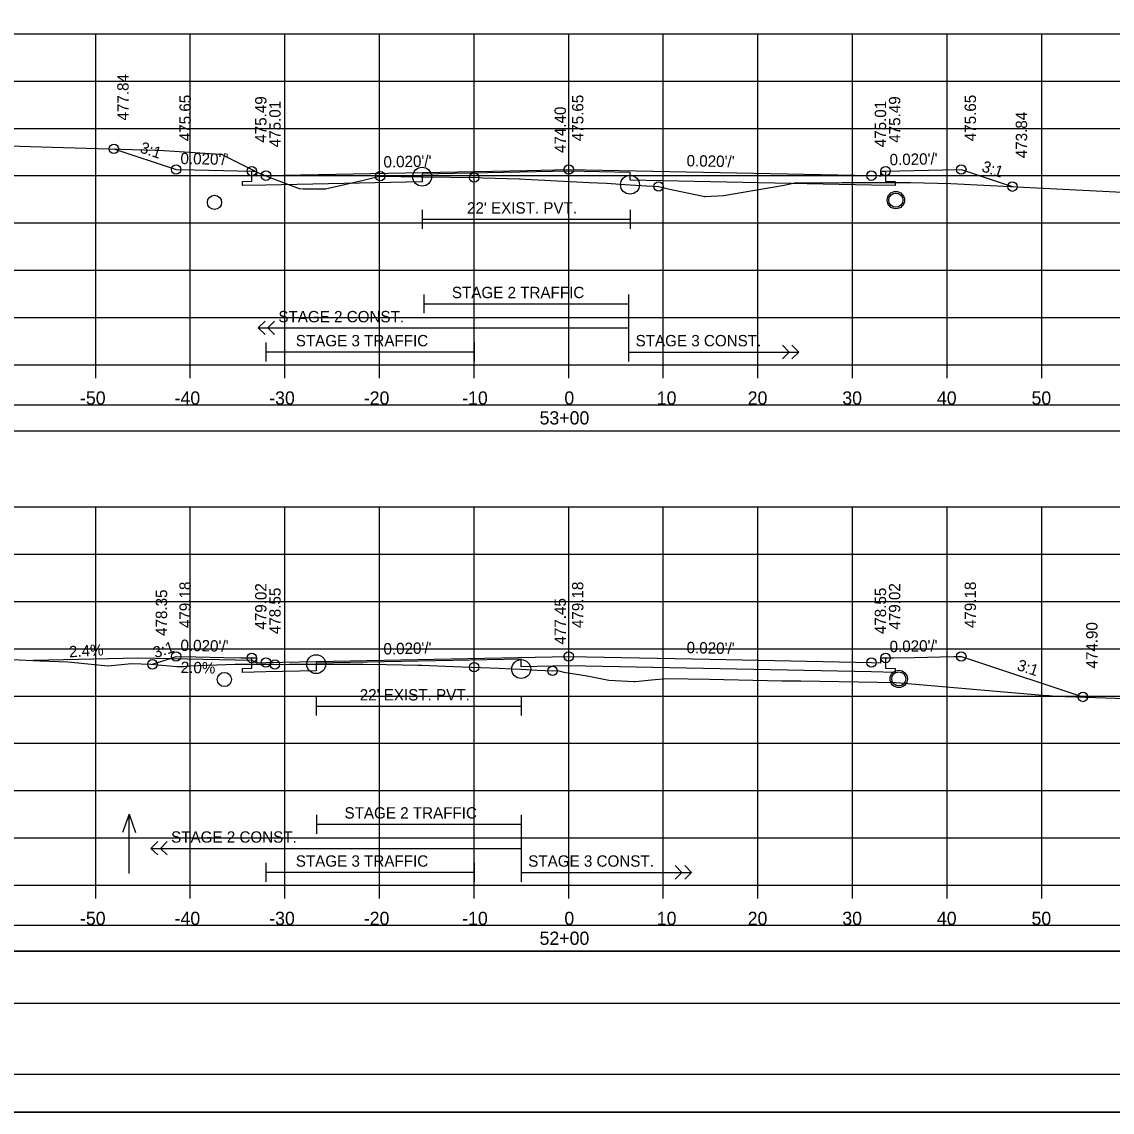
# Model space of a CAD drawing. Extents: x 1371057 to 1372761, y 380005 to 390517.
# Drawn here: x 1371503.1 to 1371618.3, y 383418.5 to 383533.7 of the extents above; entities that cross this region are included whole.
import ezdxf

# ---------------------------------------------------------------- set-up
doc = ezdxf.new("R2010")
doc.units = 0
for name, color, linetype in [('R_Alt Surface', 7, 'Continuous'), ('R_Axis', 7, 'Continuous'), ('R_Axis Annot', 7, 'Continuous'), ('R_Border', 7, 'Continuous'), ('R_Detour', 7, 'Continuous'), ('R_Dimension', 7, 'Continuous'), ('R_Drive', 7, 'Continuous'), ('R_Exist Surface', 7, 'Continuous'), ('R_Fin Surface', 7, 'Continuous'), ('R_Grid', 7, 'Continuous'), ('R_No Plot', 7, 'Continuous'), ('R_Striping', 7, 'Continuous'), ('R_Water', 7, 'Continuous'), ('R_Water Annot', 7, 'Continuous'), ('R_Xsect Elev', 7, 'Continuous'), ('R_Xsect Slope', 7, 'Continuous')]:
    doc.layers.add(name, color=color, linetype=linetype)

msp = doc.modelspace()

# ---------------------------------------------------------------- linework, layer by layer
at = {"layer": 'R_Alt Surface'}
for points in [[(1371594.37, 383517.95), (1371594.37, 383516.87), (1371595.37, 383516.85), (1371595.37, 383516.42), (1371592.87, 383516.47), (1371567.35, 383516.98), (1371567.35, 383517.81), (1371560.87, 383517.94), (1371545.37, 383517.63), (1371545.37, 383516.8), (1371528.87, 383516.47), (1371526.37, 383516.42), (1371526.37, 383516.85), (1371527.37, 383516.87), (1371527.37, 383517.95)], [(1371594.37, 383517.95), (1371594.37, 383516.87), (1371595.37, 383516.85), (1371595.37, 383516.42), (1371592.87, 383516.47), (1371567.35, 383516.98), (1371567.35, 383517.81), (1371560.87, 383517.94), (1371545.37, 383517.63), (1371545.37, 383516.8), (1371528.87, 383516.47), (1371526.37, 383516.42), (1371526.37, 383516.85), (1371527.37, 383516.87), (1371527.37, 383517.95)], [(1371545.37, 383513.86), (1371545.37, 383511.86)], [(1371567.35, 383513.86), (1371567.35, 383511.86)], [(1371545.37, 383512.86), (1371567.35, 383512.86)], [(1371594.37, 383466.49), (1371594.37, 383465.41), (1371595.37, 383465.39), (1371595.37, 383464.96), (1371592.87, 383465.01), (1371560.87, 383465.65), (1371555.85, 383465.55), (1371555.85, 383466.38), (1371534.18, 383465.95), (1371534.18, 383465.12), (1371528.87, 383465.01), (1371526.37, 383464.96), (1371526.37, 383465.39), (1371527.37, 383465.41), (1371527.37, 383466.49)], [(1371594.37, 383466.49), (1371594.37, 383465.41), (1371595.37, 383465.39), (1371595.37, 383464.96), (1371592.87, 383465.01), (1371560.87, 383465.65), (1371555.85, 383465.55), (1371555.85, 383466.38), (1371534.18, 383465.95), (1371534.18, 383465.12), (1371528.87, 383465.01), (1371526.37, 383464.96), (1371526.37, 383465.39), (1371527.37, 383465.41), (1371527.37, 383466.49)], [(1371534.18, 383462.4), (1371534.18, 383460.4)], [(1371555.85, 383462.4), (1371555.85, 383460.4)], [(1371534.18, 383461.4), (1371555.85, 383461.4)]]:
    msp.add_lwpolyline(points, dxfattribs=at)
at = {"layer": 'R_Axis'}
for p, q in [((1371410.87, 383497.47), (1371710.87, 383497.47)), ((1371510.87, 383496.07), (1371510.87, 383497.47)), ((1371520.87, 383496.07), (1371520.87, 383497.47)), ((1371530.87, 383496.07), (1371530.87, 383497.47)), ((1371540.87, 383496.07), (1371540.87, 383497.47)), ((1371550.87, 383496.07), (1371550.87, 383497.47)), ((1371560.87, 383496.07), (1371560.87, 383497.47)), ((1371570.87, 383496.07), (1371570.87, 383497.47)), ((1371580.87, 383496.07), (1371580.87, 383497.47)), ((1371590.87, 383496.07), (1371590.87, 383497.47)), ((1371600.87, 383496.07), (1371600.87, 383497.47)), ((1371610.87, 383496.07), (1371610.87, 383497.47)), ((1371410.87, 383442.47), (1371710.87, 383442.47)), ((1371510.87, 383441.07), (1371510.87, 383442.47)), ((1371520.87, 383441.07), (1371520.87, 383442.47)), ((1371530.87, 383441.07), (1371530.87, 383442.47)), ((1371540.87, 383441.07), (1371540.87, 383442.47)), ((1371550.87, 383441.07), (1371550.87, 383442.47)), ((1371560.87, 383441.07), (1371560.87, 383442.47)), ((1371570.87, 383441.07), (1371570.87, 383442.47)), ((1371580.87, 383441.07), (1371580.87, 383442.47)), ((1371590.87, 383441.07), (1371590.87, 383442.47)), ((1371600.87, 383441.07), (1371600.87, 383442.47)), ((1371610.87, 383441.07), (1371610.87, 383442.47))]:
    msp.add_line(p, q, dxfattribs=at)
at = {"layer": 'R_Border'}
msp.add_line((1371719.05, 383422.47), (1371402.87, 383422.47), dxfattribs=at)
at = {"layer": 'R_Detour'}
for points in [[(1371407.72, 383490.51), (1371714.03, 383490.51), (1371714.03, 383493.22), (1371407.72, 383493.22)], [(1371407.72, 383435.51), (1371714.03, 383435.51), (1371714.03, 383438.22), (1371407.72, 383438.22)]]:
    msp.add_lwpolyline(points, close=True, dxfattribs=at)
at = {"layer": 'R_Dimension'}
msp.add_lwpolyline([(1371407.72, 383429.99), (1371714.03, 383429.99), (1371714.03, 383435.51), (1371407.72, 383435.51)], close=True, dxfattribs=at)
at = {"layer": 'R_Drive'}
for p, q in [((1371515.38, 383466.48), (1371504.3, 383466.22)), ((1371527.38, 383466.24), (1371515.38, 383466.48)), ((1371527.88, 383465.99), (1371527.38, 383466.24))]:
    msp.add_line(p, q, dxfattribs=at)
at = {"layer": 'R_Exist Surface'}
for points in [[(1371498.23, 383520.73), (1371506.28, 383520.49), (1371517.15, 383520.18), (1371517.53, 383520.17), (1371524.04, 383519.73), (1371524.18, 383519.73), (1371524.76, 383519.42), (1371528.14, 383517.72), (1371529.66, 383517.13), (1371532.37, 383516.1), (1371532.79, 383516.06), (1371535.17, 383516.08), (1371539.19, 383516.98), (1371540.86, 383517.4), (1371540.94, 383517.41), (1371545.29, 383517.36), (1371545.37, 383517.36), (1371545.49, 383517.36), (1371551.3, 383517.26), (1371551.8, 383517.24), (1371555.67, 383517.13), (1371555.75, 383517.13), (1371556.28, 383517.1), (1371563.04, 383516.75), (1371564.87, 383516.66), (1371566.82, 383516.54), (1371567.35, 383516.51), (1371569.1, 383516.4), (1371570.37, 383516.33), (1371570.81, 383516.21), (1371571.38, 383516.07), (1371575.07, 383515.31), (1371575.23, 383515.28), (1371575.31, 383515.28), (1371577.22, 383515.37), (1371583.66, 383516.48), (1371584.72, 383516.7), (1371589.78, 383516.74), (1371597, 383516.76), (1371601.26, 383516.64), (1371619.42, 383515.73)], [(1371502.05, 383466.32), (1371504.98, 383466.19), (1371507.97, 383466.07), (1371511.1, 383465.78), (1371512.19, 383465.66), (1371514.64, 383465.89), (1371516.71, 383465.83), (1371519.44, 383465.58), (1371520.18, 383465.59), (1371520.56, 383465.62), (1371520.74, 383465.65), (1371525.6, 383465.83), (1371526.39, 383465.84), (1371529.65, 383465.82), (1371529.81, 383465.81), (1371531.35, 383465.82), (1371534.18, 383465.84), (1371536.11, 383465.84), (1371539.14, 383465.83), (1371541.56, 383465.79), (1371544.96, 383465.73), (1371545.07, 383465.73), (1371545.33, 383465.72), (1371548.68, 383465.6), (1371553.51, 383465.43), (1371554.89, 383465.36), (1371555.85, 383465.32), (1371557.55, 383465.22), (1371559.17, 383465.13), (1371559.7, 383465.15), (1371560.35, 383465), (1371562.82, 383464.59), (1371565.1, 383464.13), (1371567.75, 383464), (1371567.92, 383464), (1371569.62, 383464.19), (1371571.21, 383464.33), (1371575.75, 383464.24), (1371583.39, 383464.08), (1371585.4, 383464.08), (1371595.47, 383463.9), (1371611.37, 383462.53), (1371611.64, 383462.51), (1371612.32, 383462.47), (1371631.31, 383461.82)]]:
    msp.add_lwpolyline(points, dxfattribs=at)
at = {"layer": 'R_Fin Surface'}
for points in [[(1371512.8, 383520.3), (1371519.37, 383518.11), (1371519.37, 383518.11), (1371521.28, 383518.07), (1371524.37, 383518.01), (1371524.37, 383518.01), (1371527.37, 383517.95), (1371527.56, 383517.95), (1371527.87, 383517.95), (1371527.87, 383517.75), (1371527.88, 383517.45), (1371528.87, 383517.47), (1371528.89, 383517.47), (1371556.47, 383518.02), (1371560.87, 383518.11), (1371560.88, 383518.11), (1371592.87, 383517.47), (1371592.87, 383517.47), (1371593.71, 383517.46), (1371593.87, 383517.45), (1371593.87, 383517.95), (1371594.19, 383517.95), (1371594.37, 383517.95), (1371597.37, 383518.01), (1371597.37, 383518.01), (1371600.43, 383518.07), (1371602.37, 383518.11), (1371606.91, 383516.6), (1371607.78, 383516.31)], [(1371516.87, 383465.82), (1371516.87, 383465.82), (1371518.62, 383466.4), (1371519.37, 383466.65), (1371521.47, 383466.61), (1371524.37, 383466.55), (1371526.22, 383466.52), (1371527.37, 383466.49), (1371527.87, 383466.49), (1371527.88, 383465.99), (1371528.87, 383466.01), (1371530.66, 383466.05), (1371560.87, 383466.65), (1371560.87, 383466.65), (1371575.83, 383466.35), (1371592.86, 383466.01), (1371592.87, 383466.01), (1371593.87, 383465.99), (1371593.87, 383466.49), (1371594.37, 383466.49), (1371595.17, 383466.51), (1371597.37, 383466.55), (1371601.58, 383466.64), (1371602.37, 383466.65), (1371603.65, 383466.23), (1371615.22, 383462.37)]]:
    msp.add_lwpolyline(points, dxfattribs=at)
at = {"layer": 'R_Grid'}
for p, q in [((1371410.87, 383532.47), (1371710.87, 383532.47)), ((1371510.87, 383497.47), (1371510.87, 383532.47)), ((1371520.87, 383497.47), (1371520.87, 383532.47)), ((1371530.87, 383497.47), (1371530.87, 383532.47)), ((1371540.87, 383497.47), (1371540.87, 383532.47)), ((1371550.87, 383497.47), (1371550.87, 383532.47)), ((1371560.87, 383497.47), (1371560.87, 383532.47)), ((1371570.87, 383497.47), (1371570.87, 383532.47)), ((1371580.87, 383497.47), (1371580.87, 383532.47)), ((1371590.87, 383497.47), (1371590.87, 383532.47)), ((1371600.87, 383497.47), (1371600.87, 383532.47)), ((1371610.87, 383497.47), (1371610.87, 383532.47)), ((1371410.87, 383527.47), (1371710.87, 383527.47)), ((1371410.87, 383522.47), (1371710.87, 383522.47)), ((1371410.87, 383517.47), (1371710.87, 383517.47)), ((1371410.87, 383512.47), (1371710.87, 383512.47)), ((1371410.87, 383507.47), (1371710.87, 383507.47)), ((1371410.87, 383502.47), (1371710.87, 383502.47)), ((1371410.87, 383497.47), (1371710.87, 383497.47)), ((1371410.87, 383482.47), (1371710.87, 383482.47)), ((1371510.87, 383442.47), (1371510.87, 383482.47)), ((1371520.87, 383442.47), (1371520.87, 383482.47)), ((1371530.87, 383442.47), (1371530.87, 383482.47)), ((1371540.87, 383442.47), (1371540.87, 383482.47)), ((1371550.87, 383442.47), (1371550.87, 383482.47)), ((1371560.87, 383442.47), (1371560.87, 383482.47)), ((1371570.87, 383442.47), (1371570.87, 383482.47)), ((1371580.87, 383442.47), (1371580.87, 383482.47)), ((1371590.87, 383442.47), (1371590.87, 383482.47)), ((1371600.87, 383442.47), (1371600.87, 383482.47)), ((1371610.87, 383442.47), (1371610.87, 383482.47)), ((1371410.87, 383477.47), (1371710.87, 383477.47)), ((1371410.87, 383472.47), (1371710.87, 383472.47)), ((1371410.87, 383467.47), (1371710.87, 383467.47)), ((1371410.87, 383462.47), (1371710.87, 383462.47)), ((1371410.87, 383457.47), (1371710.87, 383457.47)), ((1371410.87, 383452.47), (1371710.87, 383452.47)), ((1371410.87, 383447.47), (1371710.87, 383447.47)), ((1371410.87, 383442.47), (1371710.87, 383442.47))]:
    msp.add_line(p, q, dxfattribs=at)
at = {"layer": 'R_No Plot'}
msp.add_line((1371390.47, 383418.49), (1371723.8, 383418.49), dxfattribs=at)
for points in [[(1371390.46, 383631.82), (1371723.8, 383631.82), (1371723.8, 383418.48), (1371390.46, 383418.48)], [(1371636.79, 383627.93), (1371656.41, 383627.93), (1371656.41, 383618.05), (1371672.52, 383618.05), (1371695.72, 383618.05), (1371695.84, 383589.89), (1371719.05, 383589.89), (1371719.05, 383422.47), (1371402.87, 383422.47), (1371402.87, 383627.93)]]:
    msp.add_lwpolyline(points, close=True, dxfattribs=at)
for centre, radius in [((1371512.8, 383520.3), 0.5), ((1371519.37, 383518.11), 0.5), ((1371527.37, 383517.95), 0.5), ((1371545.37, 383517.36), 1), ((1371560.87, 383518.11), 0.5), ((1371594.37, 383517.95), 0.5), ((1371602.37, 383518.11), 0.5), ((1371528.87, 383517.47), 0.5), ((1371540.94, 383517.41), 0.5), ((1371550.87, 383517.27), 0.5), ((1371567.35, 383516.51), 1), ((1371592.87, 383517.47), 0.5), ((1371570.37, 383516.33), 0.5), ((1371595.45, 383514.88), 0.917), ((1371607.78, 383516.31), 0.5), ((1371516.87, 383465.82), 0.5), ((1371519.37, 383466.65), 0.5), ((1371527.37, 383466.49), 0.5), ((1371528.87, 383466.01), 0.5), ((1371529.81, 383465.81), 0.5), ((1371534.18, 383465.84), 1), ((1371555.85, 383465.32), 1), ((1371560.87, 383466.65), 0.5), ((1371592.87, 383466.01), 0.5), ((1371594.37, 383466.49), 0.5), ((1371602.37, 383466.65), 0.5), ((1371550.87, 383465.52), 0.5), ((1371559.17, 383465.13), 0.5), ((1371595.76, 383464.28), 0.917), ((1371615.22, 383462.37), 0.5)]:
    msp.add_circle(centre, radius, dxfattribs=at)
at = {"layer": 'R_Striping'}
for p, q in [((1371545.55, 383504.92), (1371545.55, 383502.92)), ((1371567.18, 383504.92), (1371567.18, 383497.83)), ((1371545.55, 383503.92), (1371567.18, 383503.92)), ((1371528.06, 383501.37), (1371528.77, 383502.08)), ((1371529.06, 383501.37), (1371529.77, 383502.08)), ((1371528.06, 383501.37), (1371567.18, 383501.37)), ((1371528.77, 383500.67), (1371528.06, 383501.37)), ((1371529.77, 383500.67), (1371529.06, 383501.37)), ((1371528.87, 383499.83), (1371528.87, 383497.83)), ((1371550.87, 383499.83), (1371550.87, 383497.83)), ((1371550.87, 383498.83), (1371528.87, 383498.83)), ((1371567.18, 383498.83), (1371585.18, 383498.83)), ((1371567.21, 383498.83), (1371577.21, 383498.83)), ((1371584.18, 383498.83), (1371583.47, 383499.54)), ((1371583.47, 383498.12), (1371584.18, 383498.83)), ((1371585.18, 383498.83), (1371584.47, 383499.54)), ((1371584.47, 383498.12), (1371585.18, 383498.83)), ((1371534.2, 383449.92), (1371534.2, 383447.92)), ((1371534.2, 383448.92), (1371555.84, 383448.92)), ((1371555.84, 383449.92), (1371555.84, 383442.83)), ((1371516.71, 383446.37), (1371517.42, 383447.08)), ((1371517.71, 383446.37), (1371518.42, 383447.08)), ((1371516.71, 383446.37), (1371555.84, 383446.37)), ((1371517.42, 383445.67), (1371516.71, 383446.37)), ((1371518.42, 383445.67), (1371517.71, 383446.37)), ((1371528.87, 383444.83), (1371528.87, 383442.83)), ((1371550.87, 383444.83), (1371550.87, 383442.83)), ((1371572.84, 383443.83), (1371572.13, 383444.54)), ((1371573.84, 383443.83), (1371573.13, 383444.54)), ((1371550.87, 383443.83), (1371528.87, 383443.83)), ((1371555.84, 383443.83), (1371573.84, 383443.83)), ((1371555.87, 383443.83), (1371565.87, 383443.83)), ((1371572.13, 383443.12), (1371572.84, 383443.83)), ((1371573.13, 383443.12), (1371573.84, 383443.83))]:
    msp.add_line(p, q, dxfattribs=at)
at = {"layer": 'R_Water'}
for centre in [(1371523.43, 383514.64), (1371595.45, 383514.88), (1371524.47, 383464.22), (1371595.76, 383464.28)]:
    msp.add_circle(centre, 0.75, dxfattribs=at)
at = {"layer": 'R_Water Annot'}
for p, q in [((1371514.39, 383449.98), (1371513.69, 383448.06)), ((1371514.39, 383443.7), (1371514.39, 383449.98)), ((1371514.39, 383449.98), (1371515.09, 383448.06))]:
    msp.add_line(p, q, dxfattribs=at)
at = {"layer": 'R_Xsect Elev'}
for p, q in [((1371560.87, 383516.86), (1371560.87, 383526.86)), ((1371560.87, 383464.91), (1371560.87, 383474.91))]:
    msp.add_line(p, q, dxfattribs=at)

# ---------------------------------------------------------------- texts
at = {"layer": 'R_Axis Annot'}
for s, p in [('-50', (1371509.21, 383493.27)), ('-40', (1371519.21, 383493.27)), ('-30', (1371529.21, 383493.27)), ('-20', (1371539.21, 383493.27)), ('-10', (1371549.61, 383493.27)), ('0', (1371560.41, 383493.27)), ('10', (1371570.18, 383493.27)), ('20', (1371579.79, 383493.27)), ('30', (1371589.79, 383493.27)), ('40', (1371599.79, 383493.27)), ('50', (1371609.79, 383493.27)), ('53+00', (1371557.79, 383491.17)), ('-50', (1371509.21, 383438.27)), ('-40', (1371519.21, 383438.27)), ('-30', (1371529.21, 383438.27)), ('-20', (1371539.21, 383438.27)), ('-10', (1371549.61, 383438.27)), ('0', (1371560.41, 383438.27)), ('10', (1371570.18, 383438.27)), ('20', (1371579.79, 383438.27)), ('30', (1371589.79, 383438.27)), ('40', (1371599.79, 383438.27)), ('50', (1371609.79, 383438.27)), ('52+00', (1371557.79, 383436.17))]:
    msp.add_text(s, height=1.4, dxfattribs=at).set_placement(p)
at = {"layer": 'R_Striping'}
for s, p in [('STAGE 2 TRAFFIC', (1371548.52, 383504.52)), ('STAGE 2 CONST.', (1371530.18, 383501.97)), ('STAGE 3 TRAFFIC', (1371532.02, 383499.43)), ('STAGE 3 CONST.', (1371567.94, 383499.43)), ('STAGE 2 TRAFFIC', (1371537.17, 383449.52)), ('STAGE 2 CONST.', (1371518.84, 383446.97)), ('STAGE 3 TRAFFIC', (1371532.02, 383444.43)), ('STAGE 3 CONST.', (1371556.59, 383444.43))]:
    msp.add_text(s, height=1.2, dxfattribs=at).set_placement(p)
at = {"layer": 'R_Water'}
for p in [(1371550.12, 383513.46), (1371538.78, 383462)]:
    msp.add_text("22' EXIST. PVT.", height=1.2, dxfattribs=at).set_placement(p)
at = {"layer": 'R_Xsect Elev'}
for s, rotation, p in [('477.84', 90, (1371514.35, 383523.3)), ('475.65', 90, (1371520.92, 383521.11)), ('475.49', 90, (1371528.92, 383520.95)), ('475.01', 90, (1371530.42, 383520.47)), ('475.65', 90, (1371562.42, 383521.11)), ('475.01', 90, (1371594.42, 383520.47)), ('475.49', 90, (1371595.92, 383520.95)), ('475.65', 90, (1371603.92, 383521.11)), ('474.40', 90, (1371560.57, 383519.86)), ('473.84', 90, (1371609.33, 383519.31)), ('479.18', 90, (1371520.92, 383469.65)), ('479.02', 90, (1371528.92, 383469.49)), ('479.18', 90, (1371562.42, 383469.65)), ('479.02', 90, (1371595.92, 383469.49)), ('479.18', 90, (1371603.92, 383469.65)), ('478.35', 90, (1371518.42, 383468.82)), ('478.55', 90, (1371530.42, 383469.01)), ('478.55', 90, (1371594.42, 383469.01)), ('477.45', 90, (1371560.57, 383467.91)), ('474.90', 90, (1371616.77, 383465.37)), ('2.4%', 3.4336, (1371508.08, 383466.55)), ('2.0%', 358.8542, (1371519.85, 383464.91))]:
    msp.add_text(s, height=1.2, rotation=rotation, dxfattribs=at).set_placement(p)
at = {"layer": 'R_Xsect Slope'}
for s, rotation, p in [('3:1', 341.5705, (1371515.46, 383519.95)), ("0.020'/'", 358.8541, (1371519.82, 383518.7)), ("0.020'/'", 1.1458, (1371541.3, 383518.32)), ("0.020'/'", 358.8542, (1371573.32, 383518.46)), ("0.020'/'", 1.1456, (1371594.8, 383518.56)), ('3:1', 341.5644, (1371604.44, 383517.95)), ('3:1', 18.4303, (1371517.17, 383466.45)), ("0.020'/'", 358.8542, (1371519.82, 383467.24)), ("0.020'/'", 1.1457, (1371541.3, 383466.86)), ("0.020'/'", 358.8543, (1371573.32, 383467)), ("0.020'/'", 1.1458, (1371594.8, 383467.1)), ('3:1', 341.5649, (1371608.17, 383465.25))]:
    msp.add_text(s, height=1.2, rotation=rotation, dxfattribs=at).set_placement(p)

doc.saveas('drawing.dxf')
